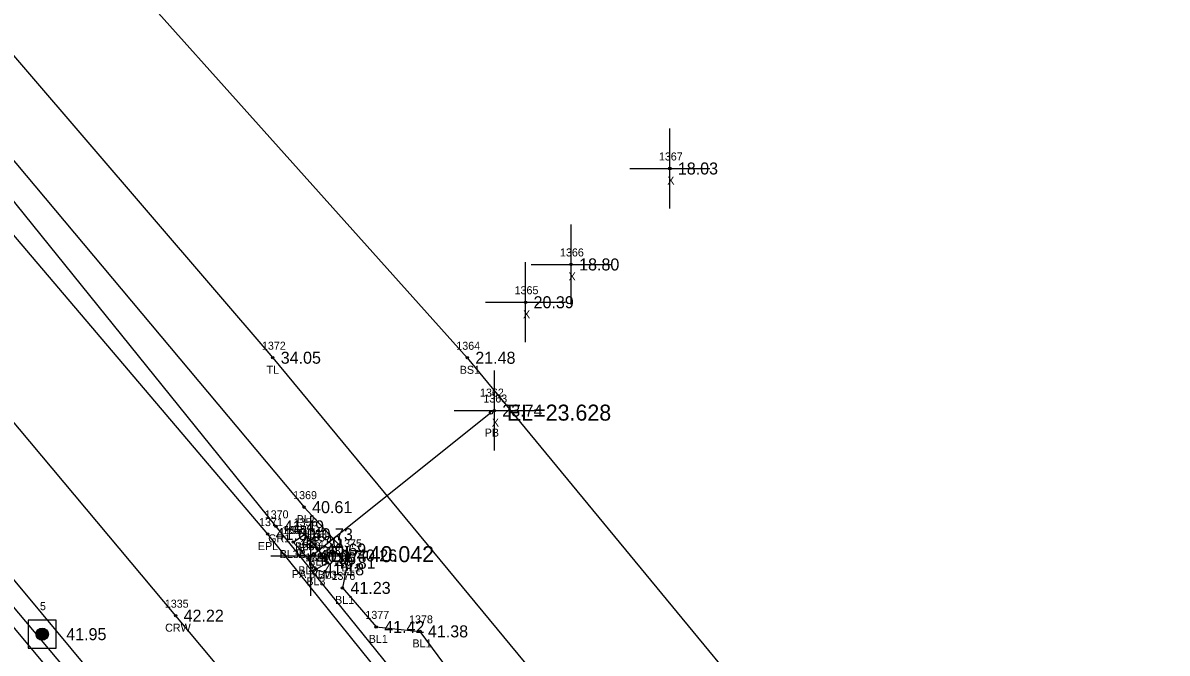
# Model space of a CAD drawing. Extents: x 2042211 to 2045853, y 303080 to 309569.
# Drawn here: x 2043345.3 to 2043488.2, y 306022 to 306100.7 of the extents above; entities that cross this region are included whole.
import ezdxf

# ---------------------------------------------------------------- set-up
doc = ezdxf.new("R2010")
doc.units = 0
for name, color, linetype in [('BR_500YR_SCOUR', 7, 'Continuous'), ('RD_DTM_BkLn1', 7, 'Continuous'), ('RD_DTM_BkLn2', 7, 'Continuous'), ('RD_DTM_BkLn_txCode', 7, 'Continuous'), ('RD_EX_DR_Pipe_txCode', 7, 'Continuous'), ('RD_EX_GuardRail_txCode', 7, 'Continuous'), ('RD_EX_Misc', 7, 'Continuous'), ('RD_EX_Misc_txCode', 7, 'Continuous'), ('RD_EX_Road', 7, 'Continuous'), ('RD_EX_Road_txCode', 7, 'Continuous'), ('RD_EX_TX_GuardRail_ELEV', 7, 'Continuous'), ('RD_EX_TX_Misc_ELEV', 7, 'Continuous'), ('RD_EX_TX_Road_ELEV', 7, 'Continuous'), ('RD_EX_TX_VEG_ELEV', 7, 'Continuous'), ('RD_EX_VEG_txCode', 7, 'Continuous'), ('RD_HC_Survey_ELEV', 7, 'Continuous'), ('RD_HC_Survey_txCode', 7, 'Continuous'), ('RD_SMD_Locator', 7, 'Continuous'), ('RD_TX_Pipe_ElevEX', 7, 'Continuous')]:
    doc.layers.add(name, color=color, linetype=linetype)

msp = doc.modelspace()

# ---------------------------------------------------------------- linework, layer by layer
at = {"layer": 'BR_500YR_SCOUR'}
for p, q in [((2043381.64, 306034.36), (2043403.76, 306052.04)), ((2043347.04, 306023.99), (2043347.04, 306024.73)), ((2043347.07, 306023.95), (2043347.07, 306024.77)), ((2043347.09, 306023.91), (2043347.09, 306024.81)), ((2043347.11, 306023.88), (2043347.11, 306024.84)), ((2043347.14, 306023.85), (2043347.14, 306024.87)), ((2043347.16, 306023.82), (2043347.16, 306024.9)), ((2043347.19, 306023.8), (2043347.19, 306024.92)), ((2043347.21, 306023.78), (2043347.21, 306024.94)), ((2043347.24, 306023.76), (2043347.24, 306024.96)), ((2043347.26, 306023.74), (2043347.26, 306024.98)), ((2043347.29, 306023.72), (2043347.29, 306025)), ((2043347.31, 306023.7), (2043347.31, 306025.02)), ((2043347.34, 306023.69), (2043347.34, 306025.03)), ((2043347.36, 306023.68), (2043347.36, 306025.04)), ((2043347.39, 306023.66), (2043347.39, 306025.06)), ((2043347.41, 306023.65), (2043347.41, 306025.07)), ((2043347.44, 306023.64), (2043347.44, 306025.08)), ((2043347.46, 306023.63), (2043347.46, 306025.09)), ((2043347.49, 306023.62), (2043347.49, 306025.09)), ((2043347.51, 306023.62), (2043347.51, 306025.1)), ((2043347.54, 306023.61), (2043347.54, 306025.11)), ((2043347.56, 306023.61), (2043347.56, 306025.11)), ((2043347.58, 306023.6), (2043347.58, 306025.12)), ((2043347.61, 306023.6), (2043347.61, 306025.12)), ((2043347.63, 306023.59), (2043347.63, 306025.12)), ((2043347.66, 306023.59), (2043347.66, 306025.13)), ((2043347.68, 306023.59), (2043347.68, 306025.13)), ((2043347.71, 306023.59), (2043347.71, 306025.13)), ((2043347.73, 306023.59), (2043347.73, 306025.13)), ((2043347.76, 306023.59), (2043347.76, 306025.13)), ((2043347.78, 306023.59), (2043347.78, 306025.13)), ((2043347.81, 306023.6), (2043347.81, 306025.12)), ((2043347.83, 306023.6), (2043347.83, 306025.12)), ((2043347.86, 306023.6), (2043347.86, 306025.12)), ((2043347.88, 306023.61), (2043347.88, 306025.11)), ((2043347.91, 306023.61), (2043347.91, 306025.1)), ((2043347.93, 306023.62), (2043347.93, 306025.1)), ((2043347.96, 306023.63), (2043347.96, 306025.09)), ((2043347.98, 306023.64), (2043347.98, 306025.08)), ((2043348.01, 306023.65), (2043348.01, 306025.07)), ((2043348.03, 306023.66), (2043348.03, 306025.06)), ((2043348.05, 306023.67), (2043348.05, 306025.05)), ((2043348.08, 306023.68), (2043348.08, 306025.04)), ((2043348.1, 306023.7), (2043348.1, 306025.02)), ((2043348.13, 306023.71), (2043348.13, 306025.01)), ((2043348.15, 306023.73), (2043348.15, 306024.99)), ((2043348.18, 306023.75), (2043348.18, 306024.97)), ((2043348.2, 306023.77), (2043348.2, 306024.95)), ((2043348.23, 306023.79), (2043348.23, 306024.93)), ((2043348.25, 306023.81), (2043348.25, 306024.91)), ((2043348.28, 306023.84), (2043348.28, 306024.88)), ((2043348.3, 306023.86), (2043348.3, 306024.86)), ((2043348.33, 306023.89), (2043348.33, 306024.83)), ((2043348.35, 306023.93), (2043348.35, 306024.79)), ((2043348.38, 306023.97), (2043348.38, 306024.75)), ((2043348.4, 306024.01), (2043348.4, 306024.71)), ((2043346.97, 306024.18), (2043346.97, 306024.54)), ((2043346.99, 306024.1), (2043346.99, 306024.62)), ((2043347.02, 306024.04), (2043347.02, 306024.68)), ((2043348.43, 306024.07), (2043348.43, 306024.65)), ((2043348.45, 306024.14), (2043348.45, 306024.58)), ((2043348.48, 306024.25), (2043348.48, 306024.47))]:
    msp.add_line(p, q, dxfattribs=at)
for points in [[(2043030.11, 306588.1), (2043035.72, 306574.19), (2043060.12, 306522.02), (2043088.59, 306466.9), (2043098.93, 306441.29), (2043120.97, 306400.06), (2043177.31, 306317.21), (2043201.76, 306279.58), (2043229.83, 306237.41), (2043260.65, 306197.8), (2043289.37, 306160.32), (2043322.23, 306122.17), (2043376.5, 306058.9), (2043456.79, 305961.76), (2043477.52, 305946.76)], [(2042989.52, 306565.65), (2042994.63, 306555.31), (2043016.03, 306510.44), (2043038.99, 306465.35), (2043062.42, 306421.45), (2043086.95, 306378), (2043112.8, 306335.35), (2043139.38, 306293.6), (2043167.12, 306252.13), (2043196.01, 306211.01), (2043226.01, 306171.01), (2043257.1, 306132.34), (2043288.76, 306093.67), (2043353.25, 306016.86), (2043419.08, 305941.69), (2043443.37, 305914.98)], [(2043328.2, 306098.11), (2043376.89, 306037.83), (2043391.98, 306019.15), (2043438.03, 305959.17), (2043441.35, 305955), (2043457.81, 305935.14)]]:
    msp.add_lwpolyline(points, dxfattribs=at)
msp.add_lwpolyline([(2043349.46, 306026.11), (2043345.96, 306026.11), (2043345.96, 306022.61), (2043349.46, 306022.61)], close=True, dxfattribs=at)
for centre, radius in [((2043376.5, 306058.9), 0.15), ((2043403.76, 306052.04), 0.2), ((2043376.89, 306037.83), 0.15), ((2043381.64, 306034.36), 0.2), ((2043347.71, 306024.36), 0.769), ((2043347.71, 306024.36), 0.15)]:
    msp.add_circle(centre, radius, dxfattribs=at)
at = {"layer": 'RD_DTM_BkLn1'}
for points in [[(2043037.06, 306464.5), (2043060.22, 306420.45), (2043085.21, 306377.23), (2043111.55, 306334.55), (2043138.27, 306292.47), (2043166.13, 306251.4), (2043195.45, 306210.77), (2043224.7, 306170.14), (2043256.08, 306131.57), (2043287.58, 306093.04), (2043351.89, 306015.86), (2043415.18, 305938.1), (2043421.19, 305927.93), (2043428.91, 305917.67), (2043431.2, 305908.82), (2043440.1, 305905.64), (2043445.53, 305907.93), (2043442.4, 305911.34), (2043440.29, 305910.93), (2043439.82, 305911.61), (2043441.81, 305913.5)], [(2043092.42, 306438.64), (2043116.55, 306395.12), (2043142.31, 306353.5), (2043168.26, 306313.49), (2043195.77, 306272.53), (2043224.19, 306233.09), (2043253.72, 306192.1), (2043284.77, 306155.22), (2043315.7, 306117.49), (2043380.42, 306040.23), (2043386.02, 306034.2), (2043385.21, 306030.14), (2043389.42, 306025.27), (2043394.88, 306024.71), (2043405.54, 306010.28), (2043407.05, 306006.29), (2043414.24, 305997.01), (2043442.81, 305963.63), (2043459.21, 305944.1), (2043460.56, 305939.61), (2043460.78, 305937.73)], [(2043076.3, 306429.26), (2043100.43, 306386.21), (2043100.46, 306386.24), (2043125.82, 306343.52), (2043152.14, 306301.91), (2043179.82, 306260.79), (2043208.43, 306220.63), (2043268.61, 306141.59), (2043299.94, 306103.52), (2043364.37, 306026.67), (2043428.47, 305950.04), (2043445.01, 305930.33), (2043450.05, 305924.31)], [(2043379.06, 306035.87), (2043380.49, 306036.84), (2043382.15, 306034.93), (2043383.33, 306033.28), (2043381.9, 306032.46), (2043380.9, 306033.84), (2043379.06, 306035.87)]]:
    msp.add_lwpolyline(points, dxfattribs=at)
at = {"layer": 'RD_DTM_BkLn2'}
msp.add_lwpolyline([(2043050.77, 306528.53), (2043076.88, 306485.5), (2043100.65, 306445.31), (2043124.7, 306399.73), (2043150.39, 306358.68), (2043176.89, 306319.64), (2043207.15, 306280.1), (2043235.9, 306243.12), (2043269.2, 306203.58), (2043298.35, 306167.99), (2043333.27, 306134.3), (2043400.8, 306058.89), (2043462.45, 305984.07), (2043465.98, 305983.25), (2043477.77, 305989.95), (2043480.51, 305990.34), (2043485.87, 305978.76), (2043487.92, 305969.11), (2043488.21, 305955.35)], dxfattribs=at)
at = {"layer": 'RD_EX_Misc'}
for p, q in [((2043426.1, 306077.54), (2043426.1, 306087.54)), ((2043421.1, 306082.54), (2043431.1, 306082.54)), ((2043413.77, 306065.55), (2043413.77, 306075.55)), ((2043408.08, 306060.83), (2043408.08, 306070.83)), ((2043408.77, 306070.55), (2043418.77, 306070.55)), ((2043403.08, 306065.83), (2043413.08, 306065.83)), ((2043404.18, 306047.3), (2043404.18, 306057.3)), ((2043399.18, 306052.3), (2043409.18, 306052.3)), ((2043381.26, 306029.14), (2043381.26, 306039.14)), ((2043376.26, 306034.14), (2043386.26, 306034.14))]:
    msp.add_line(p, q, dxfattribs=at)
at = {"layer": 'RD_EX_Road'}
for points in [[(2043041.84, 306466.86), (2043065.03, 306422.83), (2043089.72, 306379.65), (2043115.12, 306336.87), (2043141.61, 306295.02), (2043169.3, 306253.51), (2043198.36, 306212.75), (2043228.29, 306172.85), (2043259.02, 306133.68), (2043290.73, 306095.31), (2043354.79, 306018.38), (2043419.43, 305942.01), (2043438.08, 305920.77), (2043442.86, 305915.34)], [(2043088.14, 306436.09), (2043112.53, 306392.81), (2043137.38, 306350.66), (2043162.88, 306309.77), (2043190.74, 306268.8), (2043219.18, 306228.69), (2043249.32, 306189.21), (2043279.47, 306150.9), (2043310.9, 306113.33), (2043375.86, 306036.86), (2043413.21, 305990.46), (2043437.78, 305959.09), (2043453.01, 305940), (2043456.21, 305936.08), (2043457.42, 305934.8)]]:
    msp.add_lwpolyline(points, dxfattribs=at)
at = {"layer": 'RD_SMD_Locator'}
for centre in [(2043426.1, 306082.54), (2043413.77, 306070.55), (2043408.08, 306065.83), (2043400.8, 306058.89), (2043404.18, 306052.3), (2043380.42, 306040.23), (2043375.86, 306036.86), (2043380.49, 306036.84), (2043379.06, 306035.87), (2043379.06, 306035.87), (2043382.15, 306034.93), (2043380.9, 306033.84), (2043381.26, 306034.14), (2043383.33, 306033.28), (2043386.02, 306034.2), (2043381.9, 306032.46), (2043385.21, 306030.14), (2043364.37, 306026.67), (2043389.42, 306025.27), (2043394.88, 306024.71)]:
    msp.add_circle(centre, 0.15, dxfattribs=at)

# ---------------------------------------------------------------- texts
at = {"layer": 'RD_DTM_BkLn_txCode'}
for s, p in [('1364', (2043399.43, 306059.89)), ('BS1', (2043399.86, 306056.89)), ('1369', (2043379.05, 306041.23)), ('BL1', (2043379.5, 306038.23)), ('1355', (2043377.71, 306036.87)), ('1361', (2043377.97, 306036.87)), ('1356', (2043379.12, 306037.84)), ('1357', (2043380.8, 306035.93)), ('1375', (2043384.67, 306035.2)), ('BL3A', (2043377.36, 306033.87)), ('BL3B', (2043377.38, 306033.87)), ('BL3', (2043379.29, 306034.84)), ('1360', (2043379.49, 306034.84)), ('1358', (2043381.98, 306034.28)), ('1359', (2043380.56, 306033.46)), ('BL3', (2043380.94, 306032.93)), ('BL3', (2043379.7, 306031.84)), ('BL3', (2043382.12, 306031.28)), ('1376', (2043383.84, 306031.14)), ('BL1', (2043385.1, 306032.2)), ('BL3', (2043380.7, 306030.46)), ('BL1', (2043384.29, 306028.14)), ('1377', (2043388.07, 306026.27)), ('1378', (2043393.53, 306025.71)), ('BL1', (2043388.49, 306023.27)), ('BL1', (2043393.95, 306022.71))]:
    msp.add_text(s, height=1, dxfattribs=at).set_placement(p)
at = {"layer": 'RD_EX_DR_Pipe_txCode'}
for s, p in [('1362', (2043402.39, 306054.04)), ('PB', (2043402.98, 306049.04)), ('1353', (2043380.29, 306036.36)), ('PA 8CM', (2043378.9, 306031.36))]:
    msp.add_text(s, height=1, dxfattribs=at).set_placement(p)
at = {"layer": 'RD_EX_GuardRail_txCode'}
for s, p in [('1370', (2043375.5, 306038.83)), ('GR1', (2043375.94, 306035.83))]:
    msp.add_text(s, height=1, dxfattribs=at).set_placement(p)
at = {"layer": 'RD_EX_Misc_txCode'}
for s, p in [('1367', (2043424.73, 306083.54)), ('X', (2043425.78, 306080.54)), ('1366', (2043412.38, 306071.55)), ('X', (2043413.45, 306068.55)), ('1365', (2043406.71, 306066.83)), ('X', (2043407.76, 306063.83)), ('1363', (2043402.81, 306053.3)), ('X', (2043403.87, 306050.3)), ('1354', (2043379.91, 306035.14)), ('X', (2043380.94, 306032.14))]:
    msp.add_text(s, height=1, dxfattribs=at).set_placement(p)
at = {"layer": 'RD_EX_Road_txCode'}
for s, p in [('1371', (2043374.79, 306037.86)), ('EPL', (2043374.65, 306034.86))]:
    msp.add_text(s, height=1, dxfattribs=at).set_placement(p)
at = {"layer": 'RD_EX_TX_GuardRail_ELEV'}
msp.add_text('41.49', height=1.5, dxfattribs=at).set_placement((2043377.89, 306037.08))
at = {"layer": 'RD_EX_TX_Misc_ELEV'}
for s, p in [('18.03', (2043427.1, 306081.79)), ('18.80', (2043414.77, 306069.8)), ('20.39', (2043409.08, 306065.08)), ('21.48', (2043401.8, 306058.14)), ('23.74', (2043405.18, 306051.55)), ('40.61', (2043381.42, 306039.48)), ('40.73', (2043381.49, 306036.09)), ('41.30', (2043380.06, 306035.12)), ('41.30', (2043380.06, 306035.12)), ('40.07', (2043382.26, 306033.39)), ('40.69', (2043383.15, 306034.18)), ('40.26', (2043387.02, 306033.45)), ('40.96', (2043381.9, 306033.09)), ('40.81', (2043384.33, 306032.53)), ('41.18', (2043382.9, 306031.71)), ('41.23', (2043386.21, 306029.39)), ('41.42', (2043390.42, 306024.52)), ('41.38', (2043395.88, 306023.96))]:
    msp.add_text(s, height=1.5, dxfattribs=at).set_placement(p)
at = {"layer": 'RD_EX_TX_Road_ELEV'}
msp.add_text('41.60', height=1.5, dxfattribs=at).set_placement((2043376.86, 306036.11))
at = {"layer": 'RD_EX_TX_VEG_ELEV'}
msp.add_text('34.05', height=1.5, dxfattribs=at).set_placement((2043377.5, 306058.15))
at = {"layer": 'RD_EX_VEG_txCode'}
for s, p in [('1372', (2043375.15, 306059.9)), ('TL', (2043375.73, 306056.9))]:
    msp.add_text(s, height=1, dxfattribs=at).set_placement(p)
at = {"layer": 'RD_HC_Survey_ELEV'}
for s, p in [('42.22', (2043365.37, 306025.92)), ('41.95', (2043350.71, 306023.61))]:
    msp.add_text(s, height=1.5, dxfattribs=at).set_placement(p)
at = {"layer": 'RD_HC_Survey_txCode'}
for s, p in [('5', (2043347.43, 306027.36)), ('1335', (2043363.02, 306027.67)), ('CRW', (2043363.06, 306024.67))]:
    msp.add_text(s, height=1, dxfattribs=at).set_placement(p)
at = {"layer": 'RD_TX_Pipe_ElevEX'}
for s, p in [('EL=23.628', (2043405.76, 306051.04)), ('EL=40.042', (2043383.64, 306033.36))]:
    msp.add_text(s, height=2, dxfattribs=at).set_placement(p)

doc.saveas('drawing.dxf')
